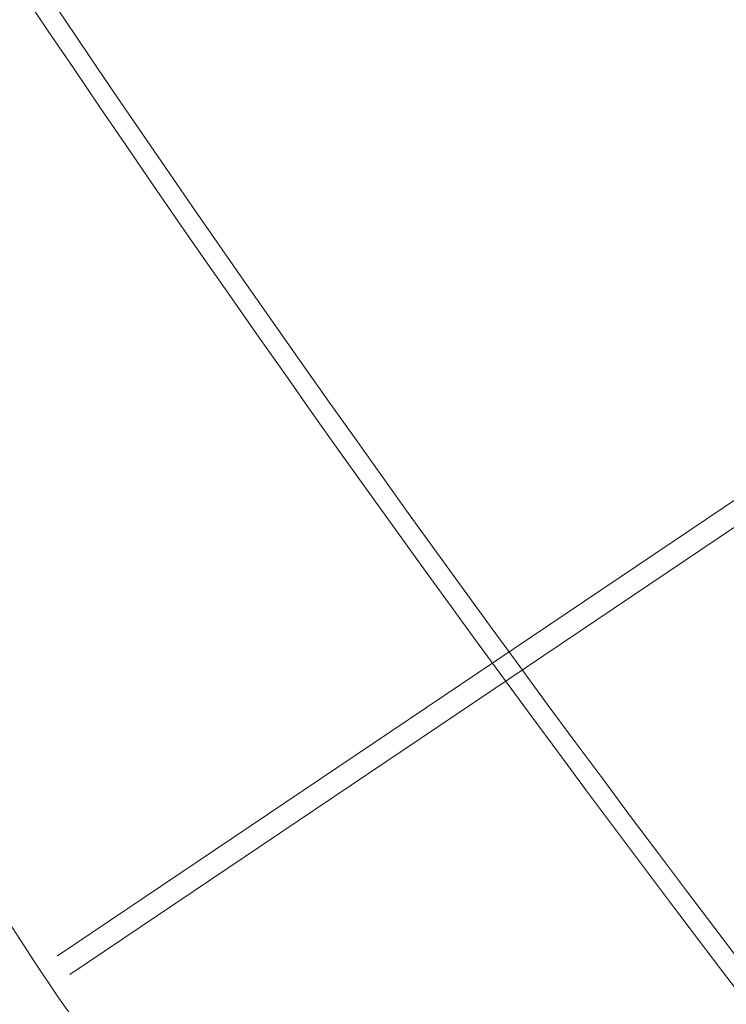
# Model space of a CAD drawing. Header units: metres. Extents: x 1285860 to 1560489, y -721344 to 834863.
# Tile 698 of 1056: x 1321723.64 to 1321724.9, y 790445.16 to 790446.92. Entities that reach past the tile are written whole.
import ezdxf

# ---------------------------------------------------------------- set-up
doc = ezdxf.new("R2010")
doc.units = ezdxf.units.M
doc.header["$LTSCALE"] = 0.2
doc.layers.get('0').update_dxf_attribs({"lineweight": 35})
for name, color, linetype, lineweight in [('!OIS-K-razm', 10, 'Continuous', 20), ('!OIS-K-s0.25', 10, 'Continuous', 20), ('!OIS-K-shtrih', 8, 'Continuous', 15)]:
    doc.layers.add(name, color=color, linetype=linetype, lineweight=lineweight)

# ---------------------------------------------------------------- blocks, each defined once
blk = doc.blocks.new('A$C5D72416D')
at = {"layer": '!OIS-K-s0.25'}
for points in [[(-3.4103, 11.9838, 0.404697), (-28.5122, -14.2584), (-25.867, -40.652, 0.149644), (-16.2127, -59.3281), (-15.5786, -59.9858), (-14.7229, -60.8109), (-13.8404, -61.6024), (-12.9321, -62.3603), (-11.9987, -63.0848), (-11.0409, -63.7757)], [(-3.3398, 11.9506, 0.405451), (-28.4764, -14.2565), (-25.8316, -40.647, 0.149635), (-16.1871, -59.3032), (-15.5533, -59.9605), (-14.6985, -60.7847), (-13.817, -61.5753), (-12.9096, -62.3324), (-11.9772, -63.0561), (-11.0205, -63.7463)], [(-1.0613, 10.5892, 0.431215), (-27.1351, -14.1864), (-24.502, -40.4591, 0.149276), (-15.2245, -58.3685), (-14.6045, -59.0117), (-13.7848, -59.802), (-12.939, -60.5605), (-12.0683, -61.2871), (-11.1732, -61.9818), (-10.2547, -62.6444), (-9.3132, -63.2745), (-8.3493, -63.8718)], [(-1.0577, 10.5532, 0.431261), (-27.0993, -14.1845), (-24.4666, -40.4541, 0.149266), (-15.1988, -58.3436), (-14.5792, -58.9864), (-13.7604, -59.7758), (-12.9156, -60.5335), (-12.0458, -61.2593), (-11.1518, -61.9532), (-10.2343, -62.615), (-9.2938, -63.2445), (-8.331, -63.8411)], [(-0.9222, 9.2012, 0.433105), (-25.7578, -14.1162), (-23.1371, -40.2652, 0.148884), (-14.2363, -57.4089), (-13.6303, -58.0376), (-12.8466, -58.7932), (-12.0377, -59.5187), (-11.2045, -60.214), (-10.3478, -60.8789), (-9.4685, -61.5131), (-8.5671, -62.1164), (-7.6444, -62.6882), (-6.7008, -63.2279), (-5.7368, -63.7349)], [(-0.9185, 9.1651, 0.433157), (-25.722, -14.1144), (-23.1017, -40.2601, 0.148874), (-14.2107, -57.384), (-13.605, -58.0123), (-12.8222, -58.767), (-12.0143, -59.4916), (-11.182, -60.1861), (-10.3264, -60.8502), (-9.4481, -61.4838), (-8.5478, -62.0863), (-7.6261, -62.6574), (-6.6836, -63.1965), (-5.7208, -63.7029)], [(-0.7828, 7.8109, 0.435267), (-24.3803, -14.048), (-21.7724, -40.07, 0.148467), (-13.2483, -56.4493), (-12.6561, -57.0635), (-11.9085, -57.7843), (-11.1363, -58.4768), (-10.3407, -59.1408), (-9.5224, -59.7759), (-8.6823, -60.3819), (-7.8211, -60.9583), (-6.9395, -61.5046), (-6.0381, -62.0201), (-5.1175, -62.5043), (-4.1782, -62.9562), (-3.2208, -63.375), (-2.2458, -63.7596)], [(-0.7792, 7.7748, 0.435327), (-24.3446, -14.0463), (-21.7369, -40.0649, 0.148456), (-13.2226, -56.4243), (-12.6308, -57.0382), (-11.8841, -57.7581), (-11.1129, -58.4498), (-10.3182, -59.1129), (-9.5009, -59.7473), (-8.6619, -60.3525), (-7.8017, -60.9282), (-6.9212, -61.4738), (-6.0209, -61.9888), (-5.1014, -62.4723), (-4.1633, -62.9237), (-3.2071, -63.342), (-2.2333, -63.726)], [(-0.6432, 6.418, 0.437761), (-23.0026, -13.9821), (-20.4078, -39.8736, 0.148023), (-12.2603, -55.4895), (-11.682, -56.0894), (-10.9703, -56.7755), (-10.2349, -57.435), (-9.4769, -58.0676), (-8.6969, -58.673), (-7.8961, -59.2506), (-7.075, -59.8001), (-6.2345, -60.3209), (-5.3753, -60.8124), (-4.4981, -61.2738), (-3.6034, -61.7042), (-2.6919, -62.1029), (-1.7643, -62.4688), (-0.8211, -62.8008), (0.1371, -63.0977), (1.1095, -63.3582), (2.0954, -63.5808), (3.0941, -63.7641)], [(-0.6396, 6.3818, 0.437831), (-22.9668, -13.9804), (-20.3723, -39.8685, 0.148011), (-12.2346, -55.4646), (-11.6567, -56.0641), (-10.9459, -56.7493), (-10.2115, -57.4079), (-9.4544, -58.0397), (-8.6755, -58.6443), (-7.8756, -59.2212), (-7.0556, -59.7701), (-6.2162, -60.2902), (-5.3581, -60.781), (-4.482, -61.2418), (-3.5885, -61.6717), (-2.6782, -62.0699), (-1.7518, -62.4353), (-0.8098, -62.7668), (0.147, -63.0633), (1.118, -63.3234), (2.1026, -63.5458), (3.0998, -63.7287)]]:
    blk.add_lwpolyline(points, format="xyb", dxfattribs=at)
for points in [[(-9.2434, -48.4884), (-20.3031, -55.9381)], [(-9.2191, -48.5203), (-20.2807, -55.9713)]]:
    blk.add_lwpolyline(points, dxfattribs=at)
blk = doc.blocks.new('A$C2A6735DF')
at = {"layer": '!OIS-K-s0.25'}
blk.add_lwpolyline([(-24.3072, -18.1501), (-24.1012, -18.4685), (-24.0567, -18.5347), (-24.0328, -18.5684), (-24.009, -18.6021), (-23.9328, -18.7102), (-23.8092, -18.8853), (-23.6856, -19.0605), (-23.571, -19.223), (-23.5015, -19.3215), (-23.432, -19.42), (-23.3625, -19.5186), (-23.1662, -19.7762), (-22.9391, -20.0725), (-22.712, -20.3689)], dxfattribs=at)
blk.add_blockref('A$C5D72416D', (-3.7562, 37.4788))
blk = doc.blocks.new('A$C2EE6795B')
blk.add_wipeout([(1321774.1404, 790456.7018), (1321775.0302, 790455.3198), (1321776.1661, 790450.8496), (1321777.133, 790447.3053), (1321778.1851, 790443.815), (1321781.2043, 790439.4712), (1321779.005, 790437.6276), (1321776.7214, 790435.5259), (1321774.7754, 790433.8609), (1321772.6674, 790432.268), (1321769.6172, 790430.3182), (1321766.8609, 790428.8677), (1321763.5917, 790427.4929), (1321759.1797, 790426.2167), (1321756.2293, 790425.7435), (1321752.7577, 790425.4813), (1321748.474, 790425.6016), (1321744.4369, 790426.0554), (1321740.7737, 790426.8171), (1321737.6338, 790427.7702), (1321733.935, 790429.381), (1321730.8873, 790431.117), (1321728.7754, 790432.5408), (1321726.4923, 790434.3159), (1321723.99, 790436.5957), (1321722.1014, 790438.4191), (1321719.9454, 790441.337), (1321718.1794, 790444.0335), (1321716.1479, 790447.9534), (1321714.7141, 790451.3614), (1321713.6799, 790454.8385), (1321713.2852, 790456.5929), (1321712.8098, 790459.6009), (1321712.4782, 790462.7813), (1321712.195, 790465.6143), (1321710.891, 790478.6263), (1321710.1582, 790480.5366), (1321709.1482, 790483.1002), (1321708.3263, 790485.4962), (1321707.9225, 790487.3229), (1321707.6426, 790489.4132), (1321707.4385, 790491.2292), (1321707.3503, 790493.0423), (1321707.2868, 790494.916), (1321707.5908, 790496.948), (1321708.2813, 790500.1316), (1321709.0098, 790502.6154), (1321709.8542, 790504.9498), (1321710.9118, 790507.3767), (1321712.3218, 790510.1049), (1321714.545, 790512.847), (1321716.2508, 790514.5045), (1321718.7468, 790516.4539), (1321721.452, 790518.0539), (1321724.2804, 790519.2564), (1321726.982, 790520.0218), (1321730.1337, 790520.4847), (1321731.8897, 790520.5822), (1321733.8643, 790520.5176), (1321735.5898, 790520.2793), (1321736.9924, 790520.0108), (1321739.8027, 790519.2145), (1321742.3419, 790518.1767), (1321745.2569, 790516.5756), (1321742.9229, 790512.0693), (1321745.0213, 790491.1316), (1321739.731, 790490.6014), (1321738.9552, 790490.3514), (1321738.3813, 790489.8457), (1321738.1205, 790489.3818), (1321738.0059, 790488.9488), (1321737.9958, 790488.4797), (1321735.0455, 790488.184), (1321737.5697, 790462.9971), (1321742.1256, 790463.4668), (1321742.2091, 790463.2804), (1321742.3276, 790463.1988), (1321742.4795, 790463.1774), (1321747.7697, 790463.7076), (1321748.6817, 790454.6076), (1321749.5076, 790454.6806), (1321750.8595, 790454.8002), (1321756.6528, 790455.3125), (1321761.079, 790455.6968), (1321768.8644, 790456.3141)]).dxf.layer = '!OIS-K-s0.25'
blk.add_blockref('A$C2A6735DF', (1321747.7697, 790463.7076))
blk = doc.blocks.new('A$C3F141BD5')
at = {"layer": '!OIS-K-shtrih'}
h = blk.add_hatch(dxfattribs=at)
h.set_pattern_fill('GRAVEL', color=256, scale=0.1)
h.set_pattern_definition([(228.0127875, (1.8288, 2.54), (-20.320000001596, -22.859999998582), [0.34172144, -33.8304836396]), (184.969741, (1.6002, 2.286), (30.4799999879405, 2.540000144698), [0.58640472, -58.0540488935]), (132.5104471, (1.016, 2.2352), (25.400000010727, -27.939999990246), [0.41348152, -40.934722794]), (267.273689, (0.0254, 1.6002), (2.54000000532, 50.799999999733), [0.53400452, -52.8664374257]), (292.83365418, (0, 1.0668), (-12.700000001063, 30.479999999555), [0.5236337, -51.8398077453]), (357.273689, (0.2032, 0.5842), (-50.799999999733, 2.54000000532), [0.53400452, -52.8664374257]), (37.69424047, (0.7366, 0.5588), (-33.019999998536, -25.4000000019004), [0.70619366, -69.9131153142]), (72.25532837, (1.2954, 0.9906), (17.780000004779, 55.879999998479), [0.66671952, -66.005256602]), (121.42956562, (1.4986, 1.6256), (-20.320000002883, 33.019999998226), [0.535813, -53.0455456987]), (175.2363583, (1.2192, 2.0828), (27.9399999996, -2.54000000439), [0.61171328, -29.97393695]), (222.3974378, (0.6096, 2.1336), (-30.4799999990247, -27.940000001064), [0.79107792, -78.316772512]), (138.81407483, (2.54, 1.5748), (-17.779999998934, 15.24000000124), [0.27000454, -26.7305658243]), (171.4692344, (2.3368, 1.7526), (33.02000000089, -5.079999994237), [0.51368198, -50.854638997]), (225, (1.8288, 1.8288), (-4e-16, -2.54), [0.35920934, -3.2328931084]), (203.19859051, (1.651, 2.1336), (12.700000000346, 5.07999999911), [0.19344132, -19.150622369]), (291.80140949, (1.4732, 2.0574), (-2.54000000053, 7.61999999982), [0.27356562, -13.40475299]), (30.96375653, (1.5748, 1.8034), (7.62000000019, 5.07999999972), [0.44431966, -14.366298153]), (161.56505118, (1.9558, 2.032), (5.08000000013, -2.53999999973), [0.32128714, -7.710898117]), (16.389540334, (0, 2.0574), (25.4, 7.62), [0.450088, -44.5588266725]), (70.34617594, (0.4318, 2.1844), (-10.16000000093, -27.93999999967), [0.37759894, -37.382215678]), (293.19859051, (1.9558, 2.54), (-5.07999999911, 12.700000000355), [0.3868801, -18.957183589]), (343.61045967, (2.1082, 2.1844), (-25.400000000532, 7.619999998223), [0.450088, -44.5588266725]), (339.44395478, (0, 0.4826), (-12.7, 5.08), [0.4340352, -21.267734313]), (294.7751406, (0.4064, 0.3302), (-12.700000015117, 27.939999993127), [0.36367212, -36.0035933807]), (66.80140949, (1.9812, 0), (5.0799999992, 12.70000000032), [0.3868801, -18.957183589]), (17.35402464, (2.1336, 0.3556), (-33.019999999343, -10.160000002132), [0.42578274, -42.15237598]), (69.44395478, (0.7366, 0), (-5.08000000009, -12.699999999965), [0.2170176, -21.484751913]), (101.309932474, (1.8288, 0), (-2.54, 10.16), [0.1295146, -12.8219949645]), (165.96375653, (1.8034, 0.127), (7.62, -2.54), [0.5236337, -9.949054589]), (186.00900596, (1.2954, 0.254), (25.399999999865, 2.540000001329), [0.485267, -48.0413648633]), (303.69006753, (1.5748, 1.5748), (-2.54000000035, 5.07999999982), [0.36632388, -8.7917763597]), (353.15722659, (1.778, 1.27), (43.180000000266, -5.0799999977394), [0.63955676, -63.316009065]), (60.9453959, (2.413, 1.1938), (-10.16000000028, -17.77999999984), [0.26150824, -25.889392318]), (90, (2.54, 1.4224), (-2.54, 2.54), [0.1524, -2.3876]), (120.25643716, (1.2446, 0.3302), (10.159999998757, -17.78000000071), [0.35286696, -34.933940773]), (48.0127875, (1.0668, 0.635), (20.320000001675, 22.85999999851), [0.68344288, -33.4887621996]), (0, (1.524, 1.143), (2.54, 2.54), [0.6604, -1.8796]), (325.3048465, (2.1844, 1.143), (25.400000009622, -17.779999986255), [0.40160956, -39.759316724]), (254.0546041, (2.5146, 0.9144), (-2.53999999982, -10.160000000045), [0.36982908, -18.1216500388]), (207.64597536, (2.413, 0.5588), (-48.260000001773, -25.399999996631), [0.6021451, -59.612464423]), (175.42607874, (1.8796, 0.2794), (-33.019999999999, 2.5399999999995), [0.63702946, -63.0658464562])])
edge = h.paths.add_edge_path()
edge.add_line((1321690.3551, 790473.9594), (1321689.5691, 790478.002))
edge.add_line((1321689.5691, 790478.002), (1321688.4505, 790482.546))
edge.add_line((1321688.4505, 790482.546), (1321687.8003, 790486.7682))
edge.add_line((1321687.8003, 790486.7682), (1321687.337, 790491.9559))
edge.add_line((1321687.337, 790491.9559), (1321687.633, 790499.3903))
edge.add_line((1321687.633, 790499.3903), (1321689.6406, 790507.8379))
edge.add_line((1321689.6406, 790507.8379), (1321693.0021, 790516.6105))
edge.add_line((1321693.0021, 790516.6105), (1321701.3106, 790528.1769))
edge.add_line((1321701.3106, 790528.1769), (1321709.2363, 790534.3023))
edge.add_line((1321709.2363, 790534.3023), (1321720.3081, 790539.1491))
edge.add_line((1321720.3081, 790539.1491), (1321730.8894, 790540.8372))
edge.add_line((1321730.8894, 790540.8372), (1321731.005, 790545.8986))
edge.add_line((1321731.005, 790545.8986), (1321718.8945, 790543.9665))
edge.add_line((1321718.8945, 790543.9665), (1321706.6768, 790538.6182))
edge.add_line((1321706.6768, 790538.6182), (1321697.6901, 790531.6728))
edge.add_line((1321697.6901, 790531.6728), (1321688.5821, 790518.9932))
edge.add_line((1321688.5821, 790518.9932), (1321684.872, 790509.3111))
edge.add_line((1321684.872, 790509.3111), (1321682.6762, 790500.0715))
edge.add_line((1321682.6762, 790500.0715), (1321682.3481, 790491.833))
edge.add_line((1321682.3481, 790491.833), (1321682.8541, 790486.1671))
edge.add_line((1321682.8541, 790486.1671), (1321683.575, 790481.4862))
edge.add_line((1321683.575, 790481.4862), (1321684.7967, 790476.438))
edge.add_line((1321684.7967, 790476.438), (1321685.4557, 790472.7974))
edge.add_line((1321685.4557, 790472.7974), (1321688.4059, 790453.4302))
edge.add_line((1321688.4059, 790453.4302), (1321690.563, 790444.6234))
edge.add_line((1321690.563, 790444.6234), (1321693.5585, 790437.2352))
edge.add_line((1321693.5585, 790437.2352), (1321696.1726, 790432.074))
edge.add_line((1321696.1726, 790432.074), (1321701.7333, 790423.9691))
edge.add_line((1321701.7333, 790423.9691), (1321701.9264, 790423.7525))
edge.add_line((1321701.9264, 790423.7525), (1321702.5478, 790423.8601))
edge.add_line((1321702.5478, 790423.8601), (1321703.7278, 790423.7423))
edge.add_line((1321703.7278, 790423.7423), (1321705.1204, 790423.6826))
edge.add_line((1321705.1204, 790423.6826), (1321705.8071, 790423.7238))
edge.add_line((1321705.8071, 790423.7238), (1321707.5972, 790423.6754))
edge.add_line((1321707.5972, 790423.6754), (1321709.1485, 790423.7598))
edge.add_line((1321709.1485, 790423.7598), (1321711.4404, 790423.8896))
edge.add_line((1321711.4404, 790423.8896), (1321712.1981, 790423.9942))
edge.add_line((1321712.1981, 790423.9942), (1321713.1452, 790423.7686))
edge.add_line((1321713.1452, 790423.7686), (1321717.4705, 790422.0039))
edge.add_line((1321717.4705, 790422.0039), (1321719.0835, 790421.3577))
edge.add_line((1321719.0835, 790421.3577), (1321719.8099, 790421.0667))
edge.add_line((1321719.8099, 790421.0667), (1321721.7807, 790421.3198))
edge.add_line((1321721.7807, 790421.3198), (1321725.9131, 790421.8507))
edge.add_line((1321725.9131, 790421.8507), (1321729.4146, 790422.3004))
edge.add_line((1321729.4146, 790422.3004), (1321731.8398, 790422.6119))
edge.add_line((1321731.8398, 790422.6119), (1321733.2972, 790422.7991))
edge.add_line((1321733.2972, 790422.7991), (1321735.0998, 790423.0307))
edge.add_line((1321735.0998, 790423.0307), (1321736.1671, 790423.1678))
edge.add_line((1321736.1671, 790423.1678), (1321737.7914, 790423.3764))
edge.add_line((1321737.7914, 790423.3764), (1321739.0351, 790423.5362))
edge.add_line((1321739.0351, 790423.5362), (1321740.6583, 790423.7447))
edge.add_line((1321740.6583, 790423.7447), (1321751.7278, 790425.1665))
edge.add_arc((1321749.9709, 790465.0354), 39.9075, 272.52317, 283.66993)
edge.add_arc((1321753.2643, 790454.2394), 28.6464, 276.31595, 282.37236, ccw=False)
edge.add_line((1321756.4157, 790425.7669), (1321755.313, 790425.6802))
edge.add_line((1321755.313, 790425.6802), (1321753.3722, 790425.5105))
edge.add_line((1321753.3722, 790425.5105), (1321751.4299, 790425.5203))
edge.add_line((1321751.4299, 790425.5203), (1321750.0758, 790425.5541))
edge.add_line((1321750.0758, 790425.5541), (1321748.6382, 790425.59))
edge.add_line((1321748.6382, 790425.59), (1321745.7553, 790425.8691))
edge.add_line((1321745.7553, 790425.8691), (1321743.5396, 790426.2076))
edge.add_line((1321743.5396, 790426.2076), (1321740.2058, 790427.0096))
edge.add_line((1321740.2058, 790427.0096), (1321736.831, 790426.5761))
edge.add_line((1321736.831, 790426.5761), (1321734.9309, 790426.332))
edge.add_line((1321734.9309, 790426.332), (1321732.2753, 790425.9909))
edge.add_line((1321732.2753, 790425.9909), (1321728.8357, 790425.5491))
edge.add_line((1321728.8357, 790425.5491), (1321725.9641, 790425.1802))
edge.add_line((1321725.9641, 790425.1802), (1321722.9248, 790424.7898))
edge.add_line((1321722.9248, 790424.7898), (1321720.7879, 790424.5153))
edge.add_line((1321720.7879, 790424.5153), (1321720.4093, 790424.667))
edge.add_line((1321720.4093, 790424.667), (1321718.8067, 790425.309))
edge.add_line((1321718.8067, 790425.309), (1321714.2379, 790427.1731))
edge.add_line((1321714.2379, 790427.1731), (1321712.3735, 790427.6171))
edge.add_line((1321712.3735, 790427.6171), (1321711.0955, 790427.4408))
edge.add_line((1321711.0955, 790427.4408), (1321708.9508, 790427.3194))
edge.add_line((1321708.9508, 790427.3194), (1321707.5485, 790427.243))
edge.add_line((1321707.5485, 790427.243), (1321705.7483, 790427.2917))
edge.add_line((1321705.7483, 790427.2917), (1321705.5032, 790427.277))
edge.add_line((1321705.5032, 790427.277), (1321700.466, 790434.619))
edge.add_line((1321700.466, 790434.619), (1321698.0953, 790439.2995))
edge.add_line((1321698.0953, 790439.2995), (1321695.314, 790446.1595))
edge.add_line((1321695.314, 790446.1595), (1321693.3237, 790454.2851))
edge.add_line((1321693.3237, 790454.2851), (1321690.3551, 790473.9594))
blk = doc.blocks.new('A$C34AE49BA')
at = {"layer": '!OIS-K-razm'}
blk.add_blockref('A$C2EE6795B', (0, 0), dxfattribs=at)
blk.add_blockref('A$C3F141BD5', (0, 0, 0), dxfattribs=at)

msp = doc.modelspace()

# ---------------------------------------------------------------- linework, layer by layer
msp.add_circle((1321849.4816, 790222.5456), 1218.4707)

# ---------------------------------------------------------------- next in the draw order: block references
msp.add_blockref('A$C34AE49BA', (0, 0))

doc.saveas('drawing.dxf')
